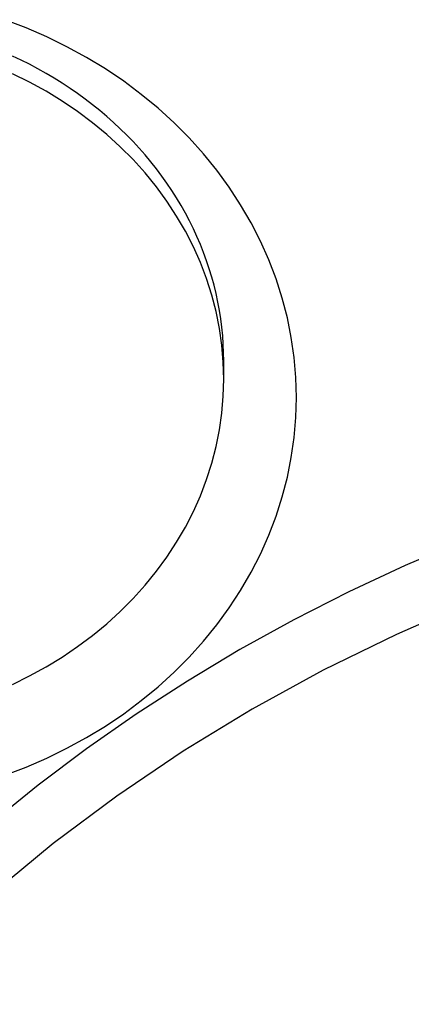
# Model space of a CAD drawing. Extents: x 1107 to 4046, y 937 to 3355.
# Tile 269 of 656: x 2208.82 to 2211.52, y 1793.24 to 1800.01. Entities that reach past the tile are written whole.
import ezdxf

# ---------------------------------------------------------------- set-up
doc = ezdxf.new("R2010")
doc.units = 0
doc.layers.add('KF_VIDA_L___C_REAR', color=7, linetype='CONTINUOUS')

# ---------------------------------------------------------------- blocks, each defined once
blk = doc.blocks.new('KF_VIDA_L___C_REAR')
at = {"layer": 'KF_VIDA_L___C_REAR'}
blk.add_line((23.25, 108.324644), (23.25, 108.447963), dxfattribs=at)
for points in [[(21.7437, 105.598, 0), (21.8896, 105.654, 0), (22.032, 105.716, 0), (22.1708, 105.784, 0), (22.3056, 105.858, 0), (22.436, 105.937, 0), (22.5618, 106.022, 0), (22.6826, 106.112, 0), (22.7981, 106.208, 0), (22.9081, 106.308, 0), (23.0123, 106.412, 0), (23.1104, 106.521, 0), (23.2023, 106.634, 0), (23.2876, 106.751, 0), (23.3662, 106.871, 0), (23.438, 106.995, 0), (23.5026, 107.121, 0), (23.56, 107.25, 0), (23.6101, 107.381, 0), (23.6526, 107.514, 0), (23.6876, 107.649, 0), (23.7148, 107.785, 0), (23.7344, 107.922, 0), (23.7461, 108.06, 0), (23.75, 108.198, 0), (23.7461, 108.336, 0), (23.7344, 108.474, 0), (23.7148, 108.611, 0), (23.6876, 108.747, 0), (23.6526, 108.882, 0), (23.6101, 109.015, 0), (23.56, 109.146, 0), (23.5026, 109.275, 0), (23.438, 109.401, 0), (23.3662, 109.525, 0), (23.2876, 109.645, 0), (23.2023, 109.762, 0), (23.1104, 109.875, 0), (23.0123, 109.984, 0), (22.9081, 110.088, 0), (22.7981, 110.188, 0), (22.6826, 110.283, 0), (22.5618, 110.374, 0), (22.436, 110.459, 0), (22.3056, 110.538, 0), (22.1708, 110.612, 0), (22.032, 110.68, 0), (21.8896, 110.742, 0), (21.7437, 110.798, 0)], [(23.25, 108.448, 0), (23.2492, 108.506, 0), (23.2467, 108.565, 0), (23.2425, 108.623, 0), (23.2368, 108.681, 0), (23.2293, 108.739, 0), (23.2202, 108.797, 0), (23.2095, 108.855, 0), (23.1972, 108.913, 0), (23.1832, 108.97, 0), (23.1676, 109.027, 0), (23.1504, 109.083, 0), (23.1316, 109.139, 0), (23.1112, 109.195, 0), (23.0892, 109.25, 0), (23.0657, 109.305, 0), (23.0407, 109.359, 0), (23.0141, 109.413, 0), (22.986, 109.466, 0), (22.9564, 109.519, 0), (22.9253, 109.571, 0), (22.8927, 109.622, 0), (22.8588, 109.672, 0), (22.8233, 109.722, 0), (22.7865, 109.771, 0), (22.7484, 109.819, 0), (22.7088, 109.867, 0), (22.668, 109.913, 0), (22.6258, 109.959, 0), (22.5823, 110.004, 0), (22.5376, 110.047, 0), (22.4917, 110.09, 0), (22.4445, 110.132, 0), (22.3962, 110.173, 0), (22.3468, 110.213, 0), (22.2962, 110.251, 0), (22.2446, 110.289, 0), (22.1919, 110.325, 0), (22.1382, 110.361, 0), (22.0835, 110.395, 0), (22.0278, 110.428, 0), (21.9712, 110.46, 0), (21.9138, 110.491, 0), (21.8555, 110.52, 0), (21.7963, 110.548, 0)], [(21.7963, 106.224, 0), (21.9138, 106.282, 0), (22.0278, 106.344, 0), (22.1382, 106.412, 0), (22.2446, 106.484, 0), (22.3468, 106.56, 0), (22.4445, 106.641, 0), (22.5376, 106.725, 0), (22.6258, 106.814, 0), (22.7088, 106.906, 0), (22.7865, 107.002, 0), (22.8588, 107.1, 0), (22.9253, 107.202, 0), (22.986, 107.306, 0), (23.0407, 107.413, 0), (23.0892, 107.522, 0), (23.1316, 107.633, 0), (23.1676, 107.746, 0), (23.1972, 107.86, 0), (23.2202, 107.975, 0), (23.2368, 108.091, 0), (23.2467, 108.208, 0), (23.25, 108.325, 0), (23.2467, 108.442, 0), (23.2368, 108.558, 0), (23.2202, 108.674, 0), (23.1972, 108.789, 0), (23.1676, 108.903, 0), (23.1316, 109.016, 0), (23.0892, 109.127, 0), (23.0407, 109.236, 0), (22.986, 109.343, 0), (22.9253, 109.447, 0), (22.8588, 109.549, 0), (22.7865, 109.648, 0), (22.7088, 109.743, 0), (22.6258, 109.835, 0), (22.5376, 109.924, 0), (22.4445, 110.009, 0), (22.3468, 110.089, 0), (22.2446, 110.166, 0), (22.1382, 110.238, 0), (22.0278, 110.305, 0), (21.9138, 110.367, 0), (21.7963, 110.425, 0)], [(24.8923, 107.21, 0), (24.498, 107.041, 0), (24.111, 106.86, 0), (23.732, 106.668, 0), (23.3614, 106.463, 0), (22.9996, 106.246, 0), (22.6473, 106.019, 0), (22.3049, 105.78, 0), (21.9727, 105.53, 0), (21.6514, 105.271, 0), (21.3412, 105.001, 0), (21.0427, 104.721, 0), (20.7562, 104.432, 0), (20.4821, 104.135, 0), (20.2208, 103.829, 0)], [(24.9548, 106.794, 0), (24.4375, 106.568, 0), (23.9336, 106.321, 0), (23.4443, 106.053, 0), (22.9707, 105.764, 0), (22.5142, 105.455, 0), (22.0756, 105.128, 0), (21.6561, 104.782, 0), (21.2568, 104.418, 0), (20.8785, 104.039, 0), (20.5222, 103.643, 0)]]:
    blk.add_polyline3d(points, dxfattribs=at)

msp = doc.modelspace()

# ---------------------------------------------------------------- block references
at = {"layer": 'KF_VIDA_L___C_REAR'}
msp.add_blockref('KF_VIDA_L___C_REAR', (2186.9791, 1689.2132), dxfattribs=at)

doc.saveas('drawing.dxf')
